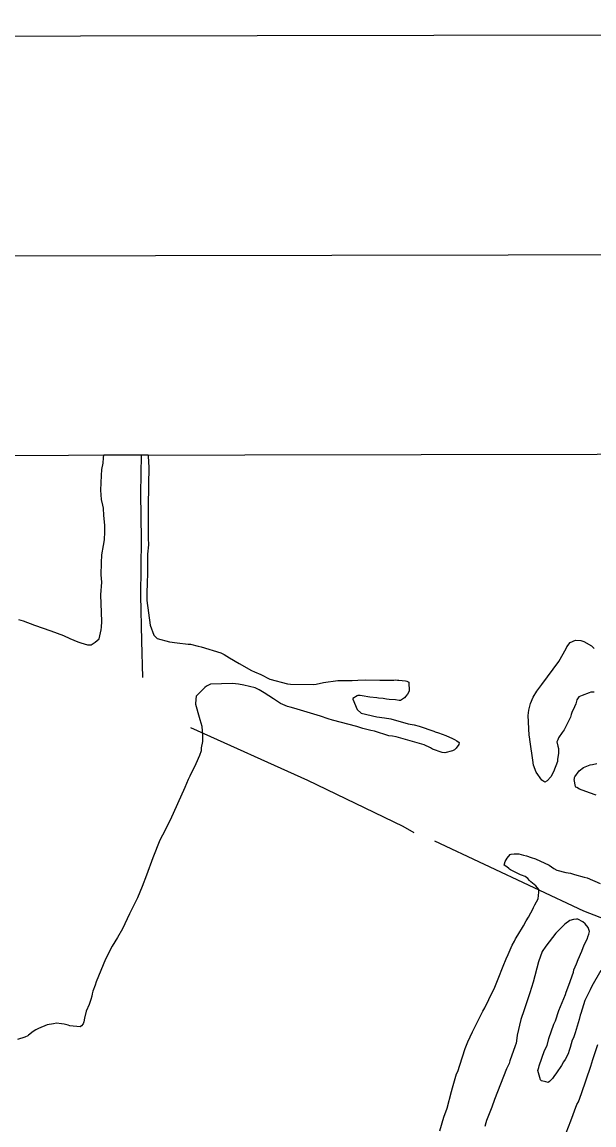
# Model space of a CAD drawing. Extents: x 3329332 to 3367211, y 631066 to 656469.
# Drawn here: x 3345320 to 3346946, y 652751 to 655886 of the extents above; entities that cross this region are included whole.
import ezdxf

# ---------------------------------------------------------------- set-up
doc = ezdxf.new("R2010")
doc.units = 0
for name, color, linetype in [('G-ANNO-NPLT', 7, 'Continuous'), ('V-ANNO-SYMB', 7, 'Continuous'), ('V-GRID-FRAM', 7, 'Continuous'), ('V-SITE-VEGE', 7, 'Continuous'), ('V-TOPO-SHOR', 7, 'Continuous')]:
    doc.layers.add(name, color=color, linetype=linetype)

msp = doc.modelspace()

# ---------------------------------------------------------------- linework, layer by layer
at = {"layer": 'G-ANNO-NPLT'}
msp.add_lwpolyline([(3329960.6, 631649.7), (3366627.2, 631719), (3366581.6, 655885.6), (3329915, 655816.3)], close=True, dxfattribs=at)
at = {"layer": 'V-ANNO-SYMB'}
msp.add_lwpolyline([(3332709.6, 632280), (3365792.7, 632342.5), (3365749.4, 655259), (3332666.3, 655196.5), (3332709.6, 632280)], dxfattribs=at)
at = {"layer": 'V-GRID-FRAM'}
msp.add_lwpolyline([(3333429.9, 654632), (3364987.9, 654691.7), (3365030.2, 636507.7), (3333456.4, 636448), (3333429.9, 654632)], dxfattribs=at)
at = {"layer": 'V-SITE-VEGE'}
for p, q in [((3345551.9, 654647), (3345552.8, 654655)), ((3345552.8, 654655), (3345678.6, 654655.2)), ((3345678.6, 654655.2), (3345679.3, 654632)), ((3345547.4, 654613.9), (3345550.7, 654631.5)), ((3345550.7, 654631.5), (3345551.9, 654647)), ((3345680.2, 654623.7), (3345678.8, 654510.6)), ((3345679.3, 654632), (3345680.2, 654623.7)), ((3345544.5, 654554.8), (3345546.1, 654596.3)), ((3345546.1, 654596.3), (3345547.4, 654613.9)), ((3345546.3, 654528.9), (3345544.5, 654554.8)), ((3345550.2, 654512.2), (3345546.3, 654528.9)), ((3345551.2, 654503.9), (3345550.2, 654512.2)), ((3345553, 654483.2), (3345551.2, 654503.9)), ((3345678.8, 654510.6), (3345678.4, 654475.4)), ((3345555.7, 654455.1), (3345553, 654483.2)), ((3345678.4, 654475.4), (3345678.7, 654418.3)), ((3345554.2, 654413.7), (3345555.5, 654436.5)), ((3345555.5, 654436.5), (3345555.7, 654455.1)), ((3345551.9, 654398.1), (3345554.2, 654413.7)), ((3345679.5, 654399.6), (3345677.1, 654372.7)), ((3345678.7, 654418.3), (3345679.5, 654399.6)), ((3345546.1, 654348.4), (3345547.4, 654371.2)), ((3345547.4, 654371.2), (3345551.9, 654398.1)), ((3345677.1, 654372.7), (3345676.6, 654331.2)), ((3345544.7, 654314.2), (3345546.1, 654348.4)), ((3345546.5, 654293.4), (3345544.7, 654314.2)), ((3345676.4, 654316.7), (3345676.1, 654293.9)), ((3345676.6, 654331.2), (3345676.4, 654316.7)), ((3345543.9, 654257.2), (3345546.5, 654293.4)), ((3345676.1, 654293.9), (3345674.7, 654260.7)), ((3345546.4, 654207.4), (3345543.9, 654257.2)), ((3345674.7, 654260.7), (3345674.4, 654241)), ((3345674.4, 654241), (3345683.9, 654171.4)), ((3345309.7, 654187.5), (3345323.1, 654183.2)), ((3345323.1, 654183.2), (3345355.2, 654171.4)), ((3345545.9, 654165.9), (3345547.1, 654181.4)), ((3345547.1, 654181.4), (3345546.4, 654207.4)), ((3345355.2, 654171.4), (3345401.6, 654155.2)), ((3345401.6, 654155.2), (3345437.8, 654142.3)), ((3345539.3, 654132.8), (3345544.8, 654157.6)), ((3345544.8, 654157.6), (3345545.9, 654165.9)), ((3345683.9, 654171.4), (3345695, 654143.3)), ((3345437.8, 654142.3), (3345456.3, 654133.8)), ((3345456.3, 654133.8), (3345479, 654124.2)), ((3345479, 654124.2), (3345487.3, 654121)), ((3345487.3, 654121), (3345496.6, 654117.8)), ((3345496.6, 654117.8), (3345505.9, 654115.6)), ((3345516.2, 654115.4), (3345519.4, 654117.5)), ((3345519.4, 654117.5), (3345527.7, 654122.6)), ((3345527.7, 654122.6), (3345539.3, 654132.8)), ((3345695, 654143.3), (3345704.2, 654133.8)), ((3345704.2, 654133.8), (3345739.3, 654124.1)), ((3345739.3, 654124.1), (3345761.1, 654120.7)), ((3345761.1, 654120.7), (3345792.1, 654117.2)), ((3345792.1, 654117.2), (3345799.4, 654117.1)), ((3345799.4, 654117.1), (3345821.1, 654111.6)), ((3345505.9, 654115.6), (3345516.2, 654115.4)), ((3345821.1, 654111.6), (3345829.4, 654109.5)), ((3345829.4, 654109.5), (3345885.2, 654092.2)), ((3345885.2, 654092.2), (3345894.4, 654087.9)), ((3345894.4, 654087.9), (3345909.9, 654078.4)), ((3345909.9, 654078.4), (3345937.7, 654062.5)), ((3345937.7, 654062.5), (3345972.7, 654042.3)), ((3345972.7, 654042.3), (3345981, 654039.1)), ((3345981, 654039.1), (3345998.5, 654030.6)), ((3345998.5, 654030.6), (3346024.2, 654017.8)), ((3345839.3, 653994.2), (3345815.2, 653969.6)), ((3345844.6, 653998.3), (3345839.3, 653994.2)), ((3345856.1, 654003.3), (3345844.6, 653998.3)), ((3345918.3, 654005.7), (3345856.1, 654003.3)), ((3345934.9, 654003.4), (3345918.3, 654005.7)), ((3345950.4, 654001.1), (3345934.9, 654003.4)), ((3345982.5, 653993.5), (3345950.4, 654001.1)), ((3345993.8, 653987.1), (3345982.5, 653993.5)), ((3346024.2, 654017.8), (3346074.9, 654004.8)), ((3346074.9, 654004.8), (3346083.2, 654003.6)), ((3346083.2, 654003.6), (3346148.5, 654002.8)), ((3346148.5, 654002.8), (3346155.8, 654003.8)), ((3346155.8, 654003.8), (3346176.6, 654008.7)), ((3346176.6, 654008.7), (3346218.1, 654014.4)), ((3346218.1, 654014.4), (3346258.6, 654013.9)), ((3346258.6, 654013.9), (3346274.1, 654014.7)), ((3346274.1, 654014.7), (3346297, 654015.5)), ((3346297, 654015.5), (3346337.4, 654015)), ((3346337.4, 654015), (3346350.9, 654014.8)), ((3346350.9, 654014.8), (3346376.8, 654014.5)), ((3346376.8, 654014.5), (3346381, 654015.5)), ((3346381, 654015.5), (3346387.2, 654015.4)), ((3346387.2, 654015.4), (3346391.4, 654015.3)), ((3346391.4, 654015.3), (3346410, 654013)), ((3346410, 654013), (3346414.1, 654011.9)), ((3346414.1, 654011.9), (3346419.3, 654008.8)), ((3346419.3, 654008.8), (3346420, 653983.9)), ((3345814, 653961.3), (3345812.8, 653946.8)), ((3345815.2, 653969.6), (3345814, 653961.3)), ((3346008.2, 653978.6), (3345993.8, 653987.1)), ((3346035, 653961.7), (3346008.2, 653978.6)), ((3346054.5, 653949), (3346035, 653961.7)), ((3346272.6, 653970.1), (3346260, 653963)), ((3346260, 653963), (3346260, 653961)), ((3346260, 653961), (3346273.1, 653931.8)), ((3346274.6, 653971.2), (3346272.6, 653970.1)), ((3346280.9, 653971.1), (3346274.6, 653971.2)), ((3346287.1, 653970), (3346280.9, 653971.1)), ((3346308.8, 653966.6), (3346287.1, 653970)), ((3346328.5, 653964.3), (3346308.8, 653966.6)), ((3346333.7, 653964.2), (3346328.5, 653964.3)), ((3346346.1, 653963), (3346333.7, 653964.2)), ((3346356.4, 653960.8), (3346346.1, 653963)), ((3346363.7, 653959.7), (3346356.4, 653960.8)), ((3346407.3, 653964.3), (3346395.8, 653957.2)), ((3346410.5, 653969.5), (3346407.3, 653964.3)), ((3346415.7, 653975.6), (3346410.5, 653969.5)), ((3346420, 653983.9), (3346415.7, 653975.6)), ((3345812.8, 653946.8), (3345823.8, 653909.4)), ((3346075.1, 653940.5), (3346054.5, 653949)), ((3346082.4, 653938.3), (3346075.1, 653940.5)), ((3346092.7, 653935.1), (3346082.4, 653938.3)), ((3346168.1, 653912.3), (3346092.7, 653935.1)), ((3346273.1, 653931.8), (3346284.4, 653921.2)), ((3346381.3, 653959.5), (3346363.7, 653959.7)), ((3346391.7, 653957.2), (3346381.3, 653959.5)), ((3346395.8, 653957.2), (3346391.7, 653957.2)), ((3345823.8, 653909.4), (3345825.8, 653903.1)), ((3345825.8, 653903.1), (3345830.7, 653884.4)), ((3346189.8, 653904.8), (3346168.1, 653912.3)), ((3346202.2, 653901.5), (3346189.8, 653904.8)), ((3346271.5, 653883), (3346202.2, 653901.5)), ((3346284.4, 653921.2), (3346328.9, 653910.3)), ((3346328.9, 653910.3), (3346350.6, 653908)), ((3346350.6, 653908), (3346368.2, 653904.6)), ((3346368.2, 653904.6), (3346417.8, 653890.5)), ((3345830.7, 653884.4), (3345833.5, 653856.4)), ((3346289, 653877.6), (3346271.5, 653883)), ((3346311.8, 653872.2), (3346289, 653877.6)), ((3346322.1, 653870), (3346311.8, 653872.2)), ((3346362.4, 653857), (3346322.1, 653870)), ((3346417.8, 653890.5), (3346434.4, 653888.3)), ((3346434.4, 653888.3), (3346448.8, 653883.9)), ((3346448.8, 653883.9), (3346490.1, 653869.9)), ((3346490.1, 653869.9), (3346494.3, 653867.8)), ((3346494.3, 653867.8), (3346503.6, 653865.6)), ((3345833.3, 653840.8), (3345828.9, 653822.2)), ((3345833.5, 653856.4), (3345833.3, 653840.8)), ((3346372.8, 653855.8), (3346362.4, 653857)), ((3346383.1, 653853.6), (3346372.8, 653855.8)), ((3346456.5, 653833), (3346383.1, 653853.6)), ((3346503.6, 653865.6), (3346524.2, 653858.1)), ((3346524.2, 653858.1), (3346543.8, 653849.6)), ((3346543.8, 653849.6), (3346549, 653846.4)), ((3346549, 653846.4), (3346556.2, 653842.2)), ((3346556.2, 653842.2), (3346562.3, 653837.9)), ((3346562.3, 653837.9), (3346561.2, 653831.7)), ((3345828.8, 653813.9), (3345824.5, 653800.5)), ((3345828.9, 653822.2), (3345828.8, 653813.9)), ((3346462.7, 653830.9), (3346456.5, 653833)), ((3346481.2, 653822.3), (3346462.7, 653830.9)), ((3346486.4, 653819.2), (3346481.2, 653822.3)), ((3346514.3, 653809.5), (3346486.4, 653819.2)), ((3346521.5, 653808.4), (3346514.3, 653809.5)), ((3346543.4, 653814.3), (3346521.5, 653808.4)), ((3346549.6, 653817.3), (3346543.4, 653814.3)), ((3346553.8, 653821.4), (3346549.6, 653817.3)), ((3346561.2, 653831.7), (3346553.8, 653821.4)), ((3345813.8, 653776.7), (3345796.8, 653741.7)), ((3345824.5, 653800.5), (3345813.8, 653776.7)), ((3345796.8, 653741.7), (3345792.5, 653732.4)), ((3345782.9, 653709.7), (3345741.3, 653616.9)), ((3345792.5, 653732.4), (3345782.9, 653709.7)), ((3345741.3, 653616.9), (3345719, 653574.7)), ((3345711.6, 653560.2), (3345692.3, 653509.6)), ((3345719, 653574.7), (3345711.6, 653560.2)), ((3345692.3, 653509.6), (3345674, 653461.1)), ((3345674, 653461.1), (3345661.2, 653428.1)), ((3345661.2, 653428.1), (3345648.3, 653396.1)), ((3345648.3, 653396.1), (3345626, 653350.8)), ((3345626, 653350.8), (3345605.7, 653308.5)), ((3345605.7, 653308.5), (3345591.9, 653283.8)), ((3345591.9, 653283.8), (3345576.1, 653259.1)), ((3345576.1, 653259.1), (3345557, 653222)), ((3345557, 653222), (3345531.2, 653157)), ((3345528, 653147.7), (3345521.6, 653131.2)), ((3345531.2, 653157), (3345528, 653147.7)), ((3345518.3, 653116.7), (3345516.1, 653107.4)), ((3345519.4, 653122.9), (3345518.3, 653116.7)), ((3345521.6, 653131.2), (3345519.4, 653122.9)), ((3345510.7, 653092.9), (3345502.2, 653074.4)), ((3345516.1, 653107.4), (3345510.7, 653092.9)), ((3345497.8, 653053.7), (3345495.6, 653043.3)), ((3345502.2, 653074.4), (3345497.8, 653053.7)), ((3345359.5, 653021.2), (3345352.1, 653016.1)), ((3345366.8, 653025.2), (3345359.5, 653021.2)), ((3345391.8, 653035.3), (3345366.8, 653025.2)), ((3345409.5, 653038.2), (3345391.8, 653035.3)), ((3345417.8, 653040.1), (3345409.5, 653038.2)), ((3345432.3, 653037.9), (3345417.8, 653040.1)), ((3345439.5, 653036.8), (3345432.3, 653037.9)), ((3345450.9, 653034.6), (3345439.5, 653036.8)), ((3345456.1, 653032.4), (3345450.9, 653034.6)), ((3345485.1, 653030), (3345456.1, 653032.4)), ((3345489.2, 653032), (3345485.1, 653030)), ((3345493.5, 653038.2), (3345489.2, 653032)), ((3345495.6, 653043.3), (3345493.5, 653038.2)), ((3345328.1, 652999.8), (3345307.3, 652993.8)), ((3345336.4, 653003.8), (3345328.1, 652999.8)), ((3345338.5, 653005.9), (3345336.4, 653003.8)), ((3345352.1, 653016.1), (3345338.5, 653005.9))]:
    msp.add_line(p, q, dxfattribs=at)
for points in [[(3346897.1, 653958.6), (3346893.9, 653947.3), (3346890.7, 653939), (3346883.2, 653923.5), (3346881.1, 653917.3), (3346878.9, 653910.1), (3346865.1, 653881.2), (3346860.8, 653874), (3346855.5, 653865.8), (3346845, 653851.4), (3346842.8, 653845.2), (3346839.7, 653840.1), (3346842.6, 653827.6), (3346844.6, 653820.3), (3346844.4, 653807.9), (3346842.1, 653789.2), (3346842.1, 653784), (3346830.3, 653754.1), (3346822.8, 653739.7), (3346812.3, 653728.4), (3346806.1, 653725.4), (3346797.8, 653730.7), (3346781.5, 653753.7), (3346773.5, 653773.5), (3346771.6, 653788), (3346763.9, 653840), (3346762, 653853.5), (3346761.1, 653858.7), (3346758.7, 653914.7), (3346760.9, 653929.2), (3346765.3, 653948.9), (3346772.8, 653966.4), (3346783.4, 653983.9), (3346797.1, 654002.4), (3346845.6, 654068.2), (3346866.8, 654105.2), (3346868.9, 654109.4), (3346878.4, 654121.7), (3346893, 654128.8), (3346908.6, 654127.5), (3346916.8, 654125.3), (3346938.5, 654112.6), (3346946.7, 654105.3)], [(3346946.2, 653980.8), (3346936.8, 653980.9), (3346931.6, 653978.9), (3346911.8, 653970.9), (3346902.4, 653967.9), (3346897.1, 653958.6)], [(3346951.8, 653688.3), (3346933.3, 653694.7), (3346904.4, 653705.5), (3346897.1, 653709.7), (3346894, 653710.8), (3346893, 653712.9), (3346889.1, 653732.6), (3346890.2, 653734.7), (3346890.2, 653737.8), (3346891.3, 653739.9), (3346904, 653757.3), (3346915.5, 653766.5), (3346935.3, 653774.6), (3346941.5, 653775.5), (3346954, 653778.5)], [(3346507.5, 652733.5), (3346519.4, 652772.7), (3346528, 652798.6), (3346541, 652846.1), (3346543.2, 652856.4), (3346555.1, 652895.7), (3346558.3, 652902.9), (3346564.8, 652920.5), (3346579.9, 652968), (3346587.4, 652986.6), (3346600.2, 653015.5), (3346629.9, 653074.2), (3346635.2, 653083.5), (3346646.9, 653107.2), (3346664, 653142.2), (3346673.6, 653165.9), (3346687.5, 653202.1), (3346696.1, 653222.7), (3346701.4, 653235.1), (3346713.2, 653261.9), (3346719.5, 653273.2), (3346722.7, 653279.4), (3346729.1, 653289.7), (3346745, 653316.5), (3346753.4, 653330.9), (3346759.8, 653341.2), (3346772.5, 653365.9), (3346773.6, 653369), (3346777.9, 653376.2), (3346787.4, 653393.7), (3346788.7, 653412.4), (3346788.8, 653419.6), (3346780.6, 653430.1), (3346766.2, 653441.7), (3346762.1, 653445.9), (3346758.1, 653451.1), (3346749.8, 653456.4), (3346739.5, 653460.7), (3346736.4, 653461.8), (3346708.6, 653475.6), (3346705.5, 653477.7), (3346703.4, 653479.8), (3346698.3, 653484), (3346690.1, 653489.3), (3346693.3, 653499.7), (3346698.6, 653508.9), (3346707.1, 653519.2), (3346710.2, 653520.2), (3346718.5, 653521.1), (3346732, 653520.9), (3346745.4, 653517.7), (3346753.7, 653515.5), (3346767.1, 653511.2), (3346779.5, 653506.9), (3346818.7, 653488.8), (3346832, 653479.3), (3346840.3, 653475), (3346866.1, 653468.5), (3346878.5, 653466.2), (3346889.9, 653463), (3346917.8, 653455.4), (3346926.1, 653453.2), (3346963.2, 653437.2)], [(3346965.3, 653189.3), (3346939.9, 653145), (3346934.6, 653134.7), (3346919.7, 653104.8), (3346908.8, 653067.6), (3346906.7, 653062.4), (3346903.4, 653050), (3346892.6, 653012.8), (3346887.2, 652998.4), (3346884, 652991.2), (3346877.6, 652970.5), (3346875.4, 652962.2), (3346872.1, 652952.9), (3346863.6, 652936.5), (3346859.4, 652930.3), (3346853.1, 652920), (3346839.3, 652898.4), (3346831.9, 652888.1), (3346827.7, 652883), (3346819.3, 652873.7), (3346815.1, 652871.7), (3346808.9, 652872.8), (3346796.5, 652876.1), (3346793.4, 652879.2), (3346786.5, 652905.3), (3346788.7, 652913.5), (3346789.8, 652918.7), (3346804.8, 652962.1), (3346812.3, 652976.5), (3346817.7, 652996.1), (3346831.7, 653037.4), (3346836, 653046.7), (3346845.7, 653075.6), (3346864.9, 653121), (3346867.1, 653128.3), (3346874.6, 653147.9), (3346887.5, 653185.1), (3346888.6, 653191.3), (3346896.1, 653208.8), (3346900.4, 653221.2), (3346911, 653244.9), (3346915.3, 653255.2), (3346916.4, 653259.4), (3346919.6, 653266.6), (3346927.1, 653281), (3346928.1, 653285.2), (3346931.4, 653293.4), (3346932.5, 653300.7), (3346929.5, 653312.1), (3346920.3, 653322.6), (3346914.2, 653327.9), (3346899.7, 653335.3), (3346895.6, 653335.3), (3346887.3, 653334.4), (3346876.9, 653331.4), (3346863.3, 653321.2), (3346853.8, 653312), (3346837, 653295.6), (3346808.5, 653258.6), (3346798, 653243.2), (3346788.3, 653214.3), (3346773, 653156.4), (3346763.3, 653126.5), (3346747.2, 653077.9)], [(3346747.2, 653077.9), (3346737.5, 653050), (3346727.6, 653005.6), (3346726.5, 652997.3), (3346724.2, 652982.8), (3346722, 652975.6), (3346707, 652933.2), (3346704.8, 652925), (3346697.4, 652910.5), (3346663.1, 652822.8), (3346655.6, 652801.1), (3346640.6, 652762.9), (3346638.4, 652756.7), (3346635.2, 652746.4)], [(3346901.6, 652816.7), (3346910.2, 652840.5), (3346937, 652917.9), (3346942.5, 652936.5), (3346956.5, 652978.9)], [(3346866.2, 652728), (3346880.1, 652762), (3346897.3, 652808.5), (3346901.6, 652816.7)]]:
    msp.add_lwpolyline(points, dxfattribs=at)
at = {"layer": 'V-TOPO-SHOR'}
for points in [[(3345663.6, 654022.8), (3345660.8, 654126.6), (3345657.3, 654255.4), (3345659.6, 654414.9), (3345658.2, 654545.9), (3345659.3, 654655.2)], [(3345799.3, 653880), (3346131.9, 653730.9), (3346402, 653599.5), (3346433.8, 653582.3)], [(3346492.8, 653558), (3346916.3, 653359.2), (3347113.9, 653282.3), (3347139.9, 653267.6)]]:
    msp.add_lwpolyline(points, dxfattribs=at)

doc.saveas('drawing.dxf')
